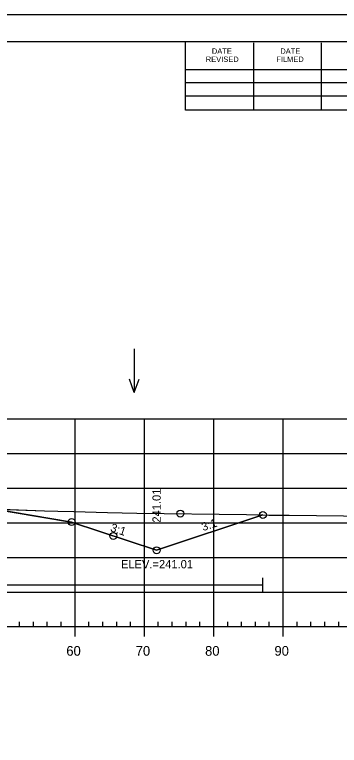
# Model space of a CAD drawing. Extents: x 1365647 to 1367999, y 387113 to 400173.
# Drawn here: x 1365945.4 to 1365992.2, y 396440.8 to 396546.3 of the extents above; entities that cross this region are included whole.
import ezdxf

# ---------------------------------------------------------------- set-up
doc = ezdxf.new("R2010")
doc.units = 0
for name, color, linetype in [('R_Axis', 7, 'Continuous'), ('R_Axis Annot', 7, 'Continuous'), ('R_Border', 7, 'Continuous'), ('R_Border Notes', 7, 'Continuous'), ('R_Contours', 7, 'Continuous'), ('R_Exist Surface', 7, 'Continuous'), ('R_Fin Surface', 7, 'Continuous'), ('R_Fin Surface Annot', 7, 'Continuous'), ('R_Grid', 7, 'Continuous'), ('R_No Plot', 7, 'Continuous'), ('R_Proposed Const Limits', 7, 'Continuous'), ('R_Water', 7, 'Continuous'), ('R_Water Annot', 7, 'Continuous')]:
    doc.layers.add(name, color=color, linetype=linetype)

msp = doc.modelspace()

# ---------------------------------------------------------------- linework, layer by layer
at = {"layer": 'R_Axis'}
for p, q in [((1365749.09, 396457.91), (1366039.09, 396457.91)), ((1365946.09, 396457.91), (1365946.09, 396458.61)), ((1365948.09, 396457.91), (1365948.09, 396458.61)), ((1365950.09, 396457.91), (1365950.09, 396458.61)), ((1365952.09, 396457.91), (1365952.09, 396458.61)), ((1365954.09, 396456.51), (1365954.09, 396457.91)), ((1365956.09, 396457.91), (1365956.09, 396458.61)), ((1365958.09, 396457.91), (1365958.09, 396458.61)), ((1365960.09, 396457.91), (1365960.09, 396458.61)), ((1365962.09, 396457.91), (1365962.09, 396458.61)), ((1365964.09, 396456.51), (1365964.09, 396457.91)), ((1365966.09, 396457.91), (1365966.09, 396458.61)), ((1365968.09, 396457.91), (1365968.09, 396458.61)), ((1365970.09, 396457.91), (1365970.09, 396458.61)), ((1365972.09, 396457.91), (1365972.09, 396458.61)), ((1365974.09, 396456.51), (1365974.09, 396457.91)), ((1365976.09, 396457.91), (1365976.09, 396458.61)), ((1365978.09, 396457.91), (1365978.09, 396458.61)), ((1365980.09, 396457.91), (1365980.09, 396458.61)), ((1365982.09, 396457.91), (1365982.09, 396458.61)), ((1365984.09, 396456.51), (1365984.09, 396457.91)), ((1365986.09, 396457.91), (1365986.09, 396458.61)), ((1365988.09, 396457.91), (1365988.09, 396458.61)), ((1365990.09, 396457.91), (1365990.09, 396458.61)), ((1365992.09, 396457.91), (1365992.09, 396458.61))]:
    msp.add_line(p, q, dxfattribs=at)
at = {"layer": 'R_Border'}
for p, q in [((1365736.09, 396542.37), (1366052.27, 396542.37)), ((1365970.01, 396532.49), (1365970.01, 396542.37)), ((1365979.87, 396532.49), (1365979.87, 396542.17)), ((1365989.63, 396532.49), (1365989.63, 396542.17)), ((1365970.01, 396538.35), (1366009.17, 396538.35)), ((1365970.01, 396536.49), (1366009.17, 396536.49)), ((1365970.01, 396532.49), (1365970.01, 396534.55)), ((1365970.01, 396534.55), (1366009.17, 396534.55)), ((1366052.27, 396532.49), (1365970.01, 396532.49))]:
    msp.add_line(p, q, dxfattribs=at)
at = {"layer": 'R_Contours'}
msp.add_lwpolyline([(1365942.17, 396474.91), (1365949.67, 396474.63), (1365951.61, 396474.57), (1365953.92, 396474.52), (1365958.77, 396474.39), (1365963, 396474.3), (1365978.8, 396474.11), (1365981.16, 396474.03), (1365965.84, 396468.93), (1365953.59, 396473.01)], close=True, dxfattribs=at)
at = {"layer": 'R_Exist Surface'}
msp.add_lwpolyline([(1365941.51, 396474.94), (1365949.67, 396474.63), (1365951.61, 396474.57), (1365953.92, 396474.52), (1365958.77, 396474.39), (1365963, 396474.3), (1365978.8, 396474.11), (1365982.02, 396474.01), (1365984.95, 396474.01), (1366004.57, 396473.76), (1366006.1, 396473.73), (1366006.63, 396473.72), (1366023.36, 396473.25), (1366028.36, 396473.12), (1366039.09, 396472.82)], dxfattribs=at)
at = {"layer": 'R_Fin Surface'}
msp.add_lwpolyline([(1365816.75, 396478.96), (1365834.59, 396473.01), (1365847.47, 396475.15), (1365856.59, 396476.68), (1365862.59, 396476.92), (1365864.59, 396476.96), (1365894.09, 396477.55), (1365923.59, 396476.96), (1365925.59, 396476.92), (1365931.59, 396476.68), (1365940.72, 396475.15), (1365953.59, 396473.01), (1365965.84, 396468.93), (1365981.16, 396474.03)], dxfattribs=at)
at = {"layer": 'R_Grid'}
for p, q in [((1365749.09, 396487.91), (1366039.09, 396487.91)), ((1365954.09, 396457.91), (1365954.09, 396487.91)), ((1365964.09, 396457.91), (1365964.09, 396487.91)), ((1365974.09, 396457.91), (1365974.09, 396487.91)), ((1365984.09, 396457.91), (1365984.09, 396487.91)), ((1365749.09, 396482.91), (1366039.09, 396482.91)), ((1365749.09, 396477.91), (1366039.09, 396477.91)), ((1365749.09, 396472.91), (1366039.09, 396472.91)), ((1365749.09, 396467.91), (1366039.09, 396467.91)), ((1365749.09, 396462.91), (1366039.09, 396462.91)), ((1365749.09, 396457.91), (1366039.09, 396457.91))]:
    msp.add_line(p, q, dxfattribs=at)
at = {"layer": 'R_No Plot'}
msp.add_line((1365723.69, 396546.27), (1366057.03, 396546.27), dxfattribs=at)
msp.add_lwpolyline([(1365723.69, 396546.27), (1366057.03, 396546.27), (1366057.03, 396332.93), (1365723.69, 396332.93)], close=True, dxfattribs=at)
for centre in [(1365969.26, 396474.23), (1365981.16, 396474.03), (1365953.59, 396473.01), (1365953.59, 396473.01), (1365953.59, 396473.01), (1365953.59, 396473.01), (1365953.59, 396473.01), (1365959.6, 396471.01), (1365965.84, 396468.93)]:
    msp.add_circle(centre, 0.5, dxfattribs=at)
at = {"layer": 'R_Proposed Const Limits'}
msp.add_lwpolyline([(1365965.84, 396468.93), (1365981.16, 396474.03)], dxfattribs=at)
at = {"layer": 'R_Water'}
for p, q in [((1365981.16, 396462.94), (1365981.16, 396464.94)), ((1365882.04, 396463.94), (1365981.16, 396463.94))]:
    msp.add_line(p, q, dxfattribs=at)
at = {"layer": 'R_Water Annot'}
for p, q in [((1365962.62, 396498.01), (1365962.62, 396491.73)), ((1365962.62, 396491.73), (1365961.92, 396493.65)), ((1365962.62, 396491.73), (1365963.32, 396493.65))]:
    msp.add_line(p, q, dxfattribs=at)

# ---------------------------------------------------------------- texts
at = {"layer": 'R_Axis Annot'}
for s, p in [('60', (1365952.83, 396453.71)), ('70', (1365962.83, 396453.71)), ('80', (1365972.83, 396453.71)), ('90', (1365982.83, 396453.71))]:
    msp.add_text(s, height=1.4, dxfattribs=at).set_placement(p)
at = {"layer": 'R_Border'}
for s, p in [('DATE', (1365973.81, 396540.61)), ('DATE', (1365983.67, 396540.61)), ('REVISED', (1365972.93, 396539.43)), ('FILMED', (1365983.09, 396539.43))]:
    msp.add_text(s, height=0.782, rotation=360, dxfattribs=at).set_placement(p)
at = {"layer": 'R_Border Notes'}
msp.add_text('ELEV.=241.01', height=1.2, dxfattribs=at).set_placement((1365960.7, 396466.33))
at = {"layer": 'R_Fin Surface Annot'}
for s, rotation, p in [('241.01', 90, (1365966.44, 396472.93)), ('3:1', 341.5651, (1365959.08, 396471.71)), ('3:1', 18.4349, (1365972.55, 396471.69))]:
    msp.add_text(s, height=1.2, rotation=rotation, dxfattribs=at).set_placement(p)

doc.saveas('drawing.dxf')
